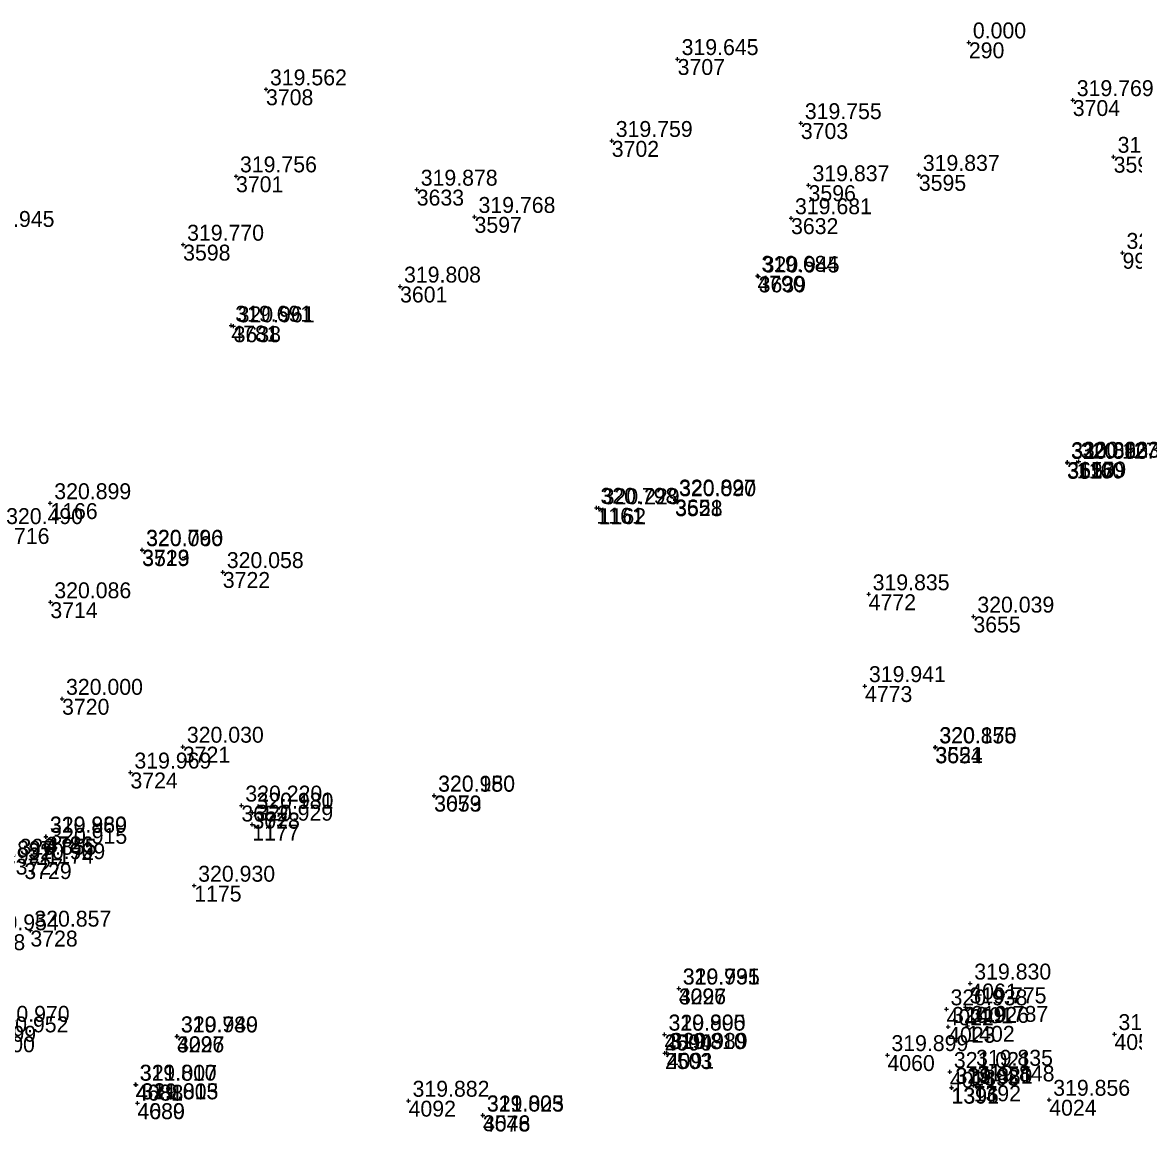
# Model space of a CAD drawing. Extents: x -829398 to -819400, y -1074439 to -1067977.
# Drawn here: x -821081.8 to -820997.9, y -1069948.8 to -1069865.1 of the extents above; entities that cross this region are included whole.
import ezdxf

# ---------------------------------------------------------------- set-up
doc = ezdxf.new("R2010")
doc.units = 0
for name, color, linetype in [('Vrstva 60', 7, 'Continuous'), ('Vrstva 61', 7, 'Continuous'), ('Čísla bodů_doměření_2012', 7, 'Continuous')]:
    doc.layers.add(name, color=color, linetype=linetype)

# ---------------------------------------------------------------- blocks, each defined once
blk = doc.blocks.new('BOD')
at = {"layer": 'Čísla bodů_doměření_2012'}
for p, q in [((-0.15, 0), (0.15, 0)), ((0, -0.15), (0, 0.15))]:
    blk.add_line(p, q, dxfattribs=at)

msp = doc.modelspace()

# ---------------------------------------------------------------- block references
at = {"layer": 'Vrstva 60'}
for p in [(-821010.4, -1069866.6), (-821032.366, -1069867.856), (-821032.366, -1069867.856), (-821063.413, -1069870.141), (-821063.413, -1069870.141), (-821002.564, -1069870.952), (-821002.564, -1069870.952), (-821023.074, -1069872.687), (-821023.074, -1069872.687), (-821037.334, -1069874.032), (-821037.334, -1069874.032), (-820999.481, -1069875.226), (-820999.481, -1069875.226), (-821065.675, -1069876.702), (-821065.675, -1069876.702), (-821014.176, -1069876.594), (-821014.176, -1069876.594), (-821022.493, -1069877.374), (-821022.493, -1069877.374), (-821052.043, -1069877.707), (-821052.043, -1069877.707), (-821047.685, -1069879.762), (-821047.685, -1069879.762), (-821023.814, -1069879.86), (-821023.814, -1069879.86), (-821069.663, -1069881.856), (-821069.663, -1069881.856), (-820998.811, -1069882.472), (-821026.35, -1069884.203), (-821026.35, -1069884.203), (-821026.256, -1069884.253), (-821026.256, -1069884.253), (-821053.302, -1069885.015), (-821053.302, -1069885.015), (-821066.032, -1069887.963), (-821066.032, -1069887.963), (-821065.853, -1069888.013), (-821065.853, -1069888.013), (-821002.995, -1069898.316), (-821002.995, -1069898.316), (-821002.973, -1069898.253), (-821002.973, -1069898.253), (-821002.265, -1069898.288), (-821002.103, -1069898.22), (-821032.565, -1069901.076), (-821032.565, -1069901.076), (-821032.55, -1069901.132), (-821032.55, -1069901.132), (-821079.681, -1069901.351), (-821079.681, -1069901.351), (-821038.488, -1069901.699), (-821038.321, -1069901.737), (-821072.759, -1069904.861), (-821072.759, -1069904.861), (-821072.749, -1069904.897), (-821072.749, -1069904.897), (-821066.67, -1069906.545), (-821066.67, -1069906.545), (-821017.958, -1069908.222), (-821017.958, -1069908.222), (-821079.679, -1069908.824), (-821079.679, -1069908.824), (-821010.06, -1069909.905), (-821010.06, -1069909.905), (-821018.236, -1069915.147), (-821018.236, -1069915.147), (-821078.796, -1069916.107), (-821078.796, -1069916.107), (-821069.682, -1069919.717), (-821069.682, -1069919.717), (-821012.937, -1069919.772), (-821012.937, -1069919.772), (-821012.914, -1069919.741), (-821012.914, -1069919.741), (-821073.639, -1069921.666), (-821073.639, -1069921.666), (-821050.732, -1069923.415), (-821050.732, -1069923.415), (-821050.73, -1069923.397), (-821050.73, -1069923.397), (-821065.272, -1069924.156), (-821065.272, -1069924.156), (-821064.431, -1069924.686), (-821064.431, -1069924.686), (-821064.435, -1069924.701), (-821064.435, -1069924.701), (-821064.452, -1069925.597), (-821064.452, -1069925.597), (-821080.008, -1069926.513), (-821080.008, -1069926.513), (-821080.006, -1069926.484), (-821080.006, -1069926.484), (-821079.983, -1069927.341), (-821079.983, -1069927.341), (-821081.641, -1069928.5), (-821081.641, -1069928.5), (-821068.827, -1069930.199), (-821068.827, -1069930.199), (-821081.184, -1069933.589), (-821081.184, -1069933.589), (-821032.286, -1069937.945), (-821032.286, -1069937.945), (-821032.271, -1069937.957), (-821032.271, -1069937.957), (-821010.292, -1069937.579), (-821010.292, -1069937.579), (-821012.084, -1069939.523), (-821012.084, -1069939.523), (-821010.649, -1069939.373), (-821010.649, -1069939.373), (-821033.353, -1069941.421), (-821033.353, -1069941.421), (-821033.35, -1069941.434), (-821033.35, -1069941.434), (-821011.968, -1069940.847), (-821011.968, -1069940.847), (-821010.515, -1069940.772), (-821010.515, -1069940.772), (-820999.421, -1069941.389), (-820999.421, -1069941.389), (-821070.134, -1069941.572), (-821070.134, -1069941.572), (-821070.119, -1069941.556), (-821070.119, -1069941.556), (-821033.322, -1069942.828), (-821033.322, -1069942.828), (-821033.191, -1069942.807), (-821033.191, -1069942.807), (-821016.544, -1069942.976), (-821016.544, -1069942.976), (-821011.832, -1069944.247), (-821011.832, -1069944.247), (-821010.16, -1069944.081), (-821010.16, -1069944.081), (-821073.249, -1069945.203), (-821073.249, -1069945.203), (-821073.216, -1069945.213), (-821073.216, -1069945.213), (-821011.72, -1069945.423), (-821011.72, -1069945.423), (-821011.698, -1069945.441), (-821011.698, -1069945.441), (-821010.043, -1069945.261), (-821010.043, -1069945.261), (-821052.659, -1069946.418), (-821052.659, -1069946.418), (-821004.338, -1069946.345), (-821004.338, -1069946.345), (-821073.11, -1069946.601), (-821073.11, -1069946.601), (-821073.107, -1069946.614), (-821073.107, -1069946.614), (-821047.054, -1069947.516), (-821047.054, -1069947.516), (-821047.047, -1069947.541), (-821047.047, -1069947.541)]:
    msp.add_blockref('BOD', p, dxfattribs=at)

# ---------------------------------------------------------------- texts
for s, p in [('290', (-821010.4, -1069867.8)), ('3707', (-821032.366, -1069869.056)), ('3708', (-821063.413, -1069871.341)), ('3704', (-821002.564, -1069872.152)), ('3703', (-821023.074, -1069873.887)), ('3702', (-821037.334, -1069875.232)), ('3594', (-820999.481, -1069876.426)), ('3701', (-821065.675, -1069877.902)), ('3595', (-821014.176, -1069877.794)), ('3596', (-821022.493, -1069878.574)), ('3633', (-821052.043, -1069878.907)), ('3597', (-821047.685, -1069880.962)), ('3632', (-821023.814, -1069881.06)), ('3598', (-821069.663, -1069883.056)), ('9900-2592', (-820998.811, -1069883.672)), ('4790', (-821026.35, -1069885.403)), ('3639', (-821026.256, -1069885.453)), ('3601', (-821053.302, -1069886.215)), ('4781', (-821066.032, -1069889.163)), ('3638', (-821065.853, -1069889.213)), ('3527', (-821002.995, -1069899.516)), ('3650', (-821002.973, -1069899.453)), ('1160', (-821002.265, -1069899.488)), ('1159', (-821002.103, -1069899.42)), ('1166', (-821079.681, -1069902.551)), ('1161', (-821038.488, -1069902.899)), ('1162', (-821038.321, -1069902.937)), ('3651', (-821032.565, -1069902.276)), ('3528', (-821032.55, -1069902.332)), ('3716', (-821083.314, -1069904.429)), ('3713', (-821072.759, -1069906.061)), ('3529', (-821072.749, -1069906.097)), ('3722', (-821066.67, -1069907.745)), ('4772', (-821017.958, -1069909.422)), ('3714', (-821079.679, -1069910.024)), ('3655', (-821010.06, -1069911.105)), ('4773', (-821018.236, -1069916.347)), ('3720', (-821078.796, -1069917.307)), ('3721', (-821069.682, -1069920.917)), ('3654', (-821012.937, -1069920.972)), ('3521', (-821012.914, -1069920.941)), ('3724', (-821073.639, -1069922.866)), ('3653', (-821050.732, -1069924.615)), ('3079', (-821050.73, -1069924.597)), ('3652', (-821065.272, -1069925.356)), ('3723', (-821064.435, -1069925.901)), ('3078', (-821064.431, -1069925.886)), ('1177', (-821064.452, -1069926.797)), ('4786', (-821080.006, -1069927.684)), ('3726', (-821080.008, -1069927.713)), ('1174', (-821079.983, -1069928.541)), ('3727', (-821082.298, -1069929.366)), ('3729', (-821081.641, -1069929.7)), ('1175', (-821068.827, -1069931.399)), ('3728', (-821081.184, -1069934.789)), ('4098', (-821085.146, -1069935.065)), ('4096', (-821032.286, -1069939.145)), ('3227', (-821032.271, -1069939.157)), ('4061', (-821010.292, -1069938.779)), ('4022', (-821012.084, -1069940.723)), ('1401', (-821010.649, -1069940.573)), ('4099', (-821084.326, -1069941.968)), ('4023', (-821011.968, -1069942.047)), ('1402', (-821010.515, -1069941.972)), ('4100', (-821084.416, -1069942.761)), ('4097', (-821070.119, -1069942.756)), ('3226', (-821070.134, -1069942.772)), ('4090', (-821033.35, -1069942.634)), ('2504', (-821033.353, -1069942.621)), ('4059', (-820999.421, -1069942.589)), ('2503', (-821033.322, -1069944.028)), ('4091', (-821033.191, -1069944.007)), ('4060', (-821016.544, -1069944.176)), ('4021', (-821011.832, -1069945.447)), ('1393', (-821010.16, -1069945.281)), ('4681', (-821073.249, -1069946.403)), ('4088', (-821073.216, -1069946.413)), ('1396', (-821011.72, -1069946.623)), ('1391', (-821011.698, -1069946.641)), ('1392', (-821010.043, -1069946.461)), ('4024', (-821004.338, -1069947.545)), ('4089', (-821073.11, -1069947.801)), ('4680', (-821073.107, -1069947.814)), ('4092', (-821052.659, -1069947.618)), ('4078', (-821047.047, -1069948.741)), ('3546', (-821047.054, -1069948.716))]:
    msp.add_text(s, height=1.2, dxfattribs=at).set_placement(p)
at = {"layer": 'Vrstva 61'}
for s, p in [('0.000', (-821010.1, -1069866.3)), ('319.645', (-821032.066, -1069867.556)), ('319.562', (-821063.113, -1069869.841)), ('319.769', (-821002.264, -1069870.652)), ('319.755', (-821022.774, -1069872.387)), ('319.759', (-821037.034, -1069873.732)), ('319.788', (-820999.181, -1069874.926)), ('319.756', (-821065.375, -1069876.402)), ('319.837', (-821022.193, -1069877.074)), ('319.837', (-821013.876, -1069876.294)), ('319.878', (-821051.743, -1069877.407)), ('319.768', (-821047.385, -1069879.462)), ('319.681', (-821023.514, -1069879.56)), ('319.945', (-821085.169, -1069880.518)), ('319.770', (-821069.363, -1069881.556)), ('320.937', (-820998.511, -1069882.172)), ('319.684', (-821026.05, -1069883.903)), ('320.945', (-821025.956, -1069883.953)), ('319.808', (-821053.002, -1069884.715)), ('319.691', (-821065.732, -1069887.663)), ('320.961', (-821065.553, -1069887.713)), ('320.090', (-821002.695, -1069898.016)), ('320.813', (-821002.673, -1069897.953)), ('320.127', (-821001.965, -1069897.988)), ('320.823', (-821001.803, -1069897.92)), ('320.899', (-821079.381, -1069901.051)), ('320.798', (-821038.188, -1069901.399)), ('320.827', (-821032.265, -1069900.776)), ('320.090', (-821032.25, -1069900.832)), ('320.229', (-821038.021, -1069901.437)), ('320.490', (-821083.014, -1069902.929)), ('320.796', (-821072.459, -1069904.561)), ('320.060', (-821072.449, -1069904.597)), ('320.058', (-821066.37, -1069906.245)), ('319.835', (-821017.658, -1069907.922)), ('320.086', (-821079.379, -1069908.524)), ('320.039', (-821009.76, -1069909.605)), ('319.941', (-821017.936, -1069914.847)), ('320.000', (-821078.496, -1069915.807)), ('320.030', (-821069.382, -1069919.417)), ('320.855', (-821012.637, -1069919.472)), ('320.170', (-821012.614, -1069919.441)), ('319.969', (-821073.339, -1069921.366)), ('320.950', (-821050.432, -1069923.115)), ('320.180', (-821050.43, -1069923.097)), ('320.220', (-821064.972, -1069923.856)), ('320.931', (-821064.135, -1069924.401)), ('320.180', (-821064.131, -1069924.386)), ('320.929', (-821064.152, -1069925.297)), ('320.869', (-821079.708, -1069926.213)), ('319.980', (-821079.706, -1069926.184)), ('320.915', (-821079.683, -1069927.041)), ('320.897', (-821085.304, -1069928.023)), ('320.855', (-821081.998, -1069927.866)), ('320.909', (-821081.341, -1069928.2)), ('320.927', (-821085.338, -1069928.52)), ('320.930', (-821068.527, -1069929.899)), ('320.857', (-821080.884, -1069933.289)), ('320.954', (-821084.846, -1069933.565)), ('319.830', (-821009.992, -1069937.279)), ('320.931', (-821031.986, -1069937.645)), ('319.795', (-821031.971, -1069937.657)), ('319.775', (-821010.349, -1069939.073)), ('320.938', (-821011.784, -1069939.223)), ('320.970', (-821084.026, -1069940.468)), ('320.926', (-821011.668, -1069940.547)), ('319.787', (-821010.215, -1069940.472)), ('320.952', (-821084.116, -1069941.261)), ('319.780', (-821069.834, -1069941.272)), ('320.949', (-821069.819, -1069941.256)), ('319.805', (-821033.053, -1069941.121)), ('320.990', (-821033.05, -1069941.134)), ('319.879', (-820999.121, -1069941.089)), ('319.810', (-821033.022, -1069942.528)), ('320.989', (-821032.891, -1069942.507)), ('319.899', (-821016.244, -1069942.676)), ('321.021', (-821011.532, -1069943.947)), ('319.835', (-821009.86, -1069943.781)), ('319.810', (-821072.949, -1069944.903)), ('321.007', (-821072.916, -1069944.913)), ('319.848', (-821009.743, -1069944.961)), ('321.020', (-821011.42, -1069945.123)), ('319.881', (-821011.398, -1069945.141)), ('321.013', (-821072.81, -1069946.301)), ('319.805', (-821072.807, -1069946.314)), ('319.882', (-821052.359, -1069946.118)), ('319.856', (-821004.038, -1069946.045)), ('319.805', (-821046.754, -1069947.216)), ('321.023', (-821046.747, -1069947.241))]:
    msp.add_text(s, height=1.2, dxfattribs=at).set_placement(p)

doc.saveas('drawing.dxf')
